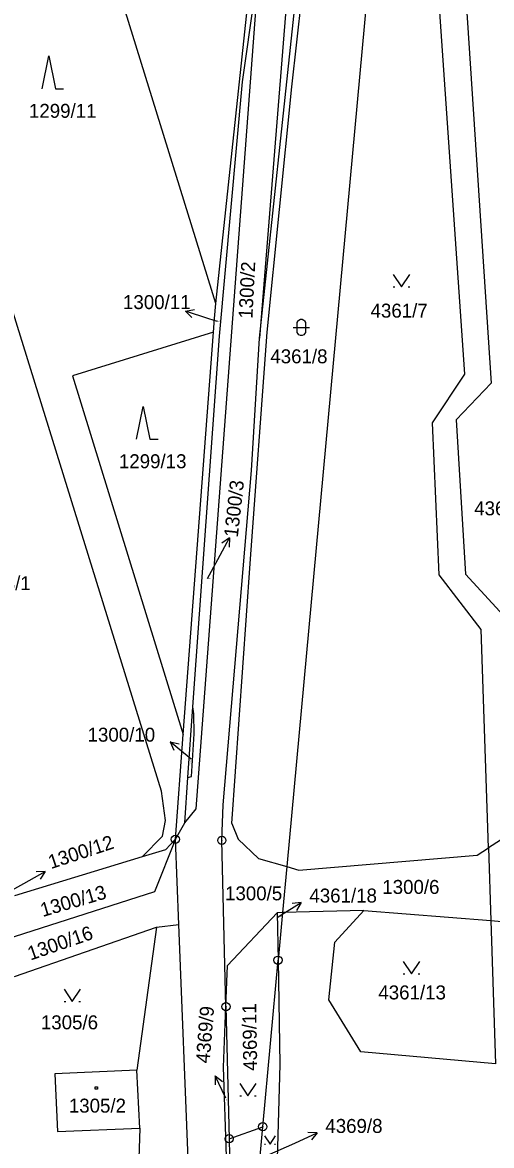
# Model space of a CAD drawing. Extents: x -468021 to -466942, y -1130484 to -1128584.
# Drawn here: x -467123.7 to -467066.6, y -1130231.3 to -1130094.6 of the extents above; entities that cross this region are included whole.
import ezdxf

# ---------------------------------------------------------------- set-up
doc = ezdxf.new("R2010")
doc.units = 0
doc.layers.add('DKM', color=7, linetype='Continuous')

msp = doc.modelspace()

# ---------------------------------------------------------------- linework, layer by layer
at = {"layer": 'DKM'}
for p, q in [((-467089.26, -1130062.62), (-467094.86, -1130133.04)), ((-467090.94, -1130102.44), (-467086.38, -1130061.79)), ((-467100.16, -1130128.83), (-467093.29, -1130063.78)), ((-467079.35, -1130064.75), (-467091.56, -1130197.35)), ((-467071.34, -1130067.61), (-467066.69, -1130138.5)), ((-467069.91, -1130137.4), (-467074.6, -1130068.62)), ((-467100.16, -1130128.83), (-467118.05, -1130070.95)), ((-467102.56, -1130190.31), (-467094.93, -1130087.78)), ((-467096.92, -1130101.82), (-467094.93, -1130087.78)), ((-467094.86, -1130133.04), (-467090.15, -1130088.56)), ((-467121.3, -1130102.68), (-467120.5, -1130098.68)), ((-467120.5, -1130098.68), (-467119.7, -1130102.68)), ((-467099.74, -1130132.8), (-467096.92, -1130101.82)), ((-467119.7, -1130102.68), (-467118.7, -1130102.68)), ((-467093.95, -1130132.3), (-467090.94, -1130102.44)), ((-467106.79, -1130188.17), (-467126.66, -1130124.13)), ((-467078.59, -1130125.28), (-467077.59, -1130126.78)), ((-467077.59, -1130126.78), (-467076.59, -1130125.28)), ((-467078.59, -1130126.78), (-467078.39, -1130126.78)), ((-467076.79, -1130126.78), (-467076.59, -1130126.78)), ((-467103.87, -1130129.73), (-467102.77, -1130129.56)), ((-467100.35, -1130130.65), (-467100.16, -1130128.83)), ((-467101.02, -1130130.66), (-467103.87, -1130129.73)), ((-467103.87, -1130129.73), (-467103.08, -1130130.51)), ((-467099.97, -1130131.01), (-467101.02, -1130130.66)), ((-467100.47, -1130132.29), (-467100.35, -1130130.65)), ((-467090.28, -1130131.12), (-467090.18, -1130130.92)), ((-467090.18, -1130130.92), (-467090.08, -1130130.82)), ((-467090.08, -1130130.82), (-467089.88, -1130130.72)), ((-467089.88, -1130130.72), (-467089.68, -1130130.72)), ((-467089.68, -1130130.72), (-467089.48, -1130130.82)), ((-467089.48, -1130130.82), (-467089.38, -1130130.92)), ((-467089.38, -1130130.92), (-467089.28, -1130131.12)), ((-467100.47, -1130132.29), (-467117.63, -1130137.6)), ((-467104.15, -1130181.28), (-467100.47, -1130132.29)), ((-467095.99, -1130160.47), (-467093.95, -1130132.3)), ((-467090.78, -1130131.72), (-467088.78, -1130131.72)), ((-467090.28, -1130132.32), (-467090.28, -1130131.12)), ((-467090.18, -1130132.52), (-467090.28, -1130132.32)), ((-467089.28, -1130132.32), (-467089.38, -1130132.52)), ((-467089.28, -1130131.12), (-467089.28, -1130132.32)), ((-467102.96, -1130177.92), (-467099.74, -1130132.8)), ((-467095.83, -1130149.13), (-467094.86, -1130133.04)), ((-467090.08, -1130132.62), (-467090.18, -1130132.52)), ((-467089.88, -1130132.72), (-467090.08, -1130132.62)), ((-467089.68, -1130132.72), (-467089.88, -1130132.72)), ((-467089.48, -1130132.62), (-467089.68, -1130132.72)), ((-467089.38, -1130132.52), (-467089.48, -1130132.62)), ((-467117.63, -1130137.6), (-467104.15, -1130181.28)), ((-467073.81, -1130143.35), (-467069.91, -1130137.4)), ((-467066.69, -1130138.5), (-467070.95, -1130142.96)), ((-467109.81, -1130145.34), (-467109.01, -1130141.34)), ((-467109.01, -1130141.34), (-467108.21, -1130145.34)), ((-467073, -1130161.84), (-467073.81, -1130143.35)), ((-467070.95, -1130142.96), (-467069.81, -1130161.77)), ((-467108.21, -1130145.34), (-467107.21, -1130145.34)), ((-467099.3, -1130189.82), (-467095.83, -1130149.13)), ((-467099.94, -1130159.97), (-467098.51, -1130157.33)), ((-467098.51, -1130157.33), (-467099.43, -1130157.97)), ((-467098.51, -1130157.33), (-467098.55, -1130158.45)), ((-467101.2, -1130162.3), (-467099.94, -1130159.97)), ((-467098.24, -1130192.09), (-467095.99, -1130160.47)), ((-467067.91, -1130168.5), (-467073, -1130161.84)), ((-467069.81, -1130161.77), (-467064.69, -1130167.3)), ((-467067.03, -1130195.08), (-467067.91, -1130168.5)), ((-467103.57, -1130186.5), (-467102.96, -1130177.92)), ((-467102.84, -1130178.74), (-467102.96, -1130177.92)), ((-467102.8, -1130181.18), (-467102.84, -1130178.74)), ((-467105.1, -1130194.02), (-467104.15, -1130181.28)), ((-467103.14, -1130186.37), (-467102.8, -1130181.18)), ((-467103.42, -1130184.05), (-467105.73, -1130182.14)), ((-467105.73, -1130182.14), (-467105.28, -1130183.16)), ((-467105.73, -1130182.14), (-467104.64, -1130182.39)), ((-467103.18, -1130184.25), (-467103.42, -1130184.05)), ((-467103.96, -1130192.01), (-467103.57, -1130186.5)), ((-467103.57, -1130186.5), (-467103.14, -1130186.37)), ((-467106.32, -1130191.75), (-467106.79, -1130188.17)), ((-467099.45, -1130194.15), (-467099.3, -1130189.82)), ((-467103.96, -1130192.01), (-467102.56, -1130190.31)), ((-467106.66, -1130193.65), (-467106.32, -1130191.75)), ((-467105.1, -1130194.02), (-467103.96, -1130192.01)), ((-467098.24, -1130192.09), (-467097.46, -1130194.02)), ((-467109.14, -1130196.16), (-467106.66, -1130193.65)), ((-467105.1, -1130194.02), (-467107.63, -1130200.42)), ((-467105.1, -1130194.02), (-467106.31, -1130195.31)), ((-467104.69, -1130204.39), (-467105.1, -1130194.02)), ((-467098.95, -1130214.39), (-467099.45, -1130194.15)), ((-467097.46, -1130194.02), (-467094.98, -1130196.37)), ((-467068.39, -1130195.96), (-467067.03, -1130195.08)), ((-467065.57, -1130194.14), (-467067.03, -1130195.08)), ((-467067.03, -1130195.08), (-467066.74, -1130203.91)), ((-467109.14, -1130196.16), (-467124.68, -1130200.91)), ((-467106.31, -1130195.31), (-467109.14, -1130196.16)), ((-467094.98, -1130196.37), (-467091.56, -1130197.35)), ((-467090.09, -1130197.77), (-467068.39, -1130195.96)), ((-467123.54, -1130199.4), (-467120.92, -1130197.94)), ((-467120.92, -1130197.94), (-467122.04, -1130197.99)), ((-467120.92, -1130197.94), (-467121.55, -1130198.86)), ((-467091.56, -1130197.35), (-467092.07, -1130202.94)), ((-467091.56, -1130197.35), (-467090.09, -1130197.77)), ((-467129.7, -1130202.85), (-467123.54, -1130199.4)), ((-467107.63, -1130200.42), (-467127.88, -1130206.92)), ((-467092.34, -1130203.31), (-467089.8, -1130201.72)), ((-467089.8, -1130201.72), (-467090.91, -1130201.82)), ((-467089.8, -1130201.72), (-467090.38, -1130202.67)), ((-467098.76, -1130209.39), (-467092.71, -1130202.96)), ((-467092.07, -1130202.94), (-467092.71, -1130202.96)), ((-467092.71, -1130202.96), (-467092.61, -1130208.74)), ((-467092.63, -1130203.49), (-467092.34, -1130203.31)), ((-467092.07, -1130202.94), (-467092.61, -1130208.74)), ((-467082.17, -1130202.67), (-467092.07, -1130202.94)), ((-467085.71, -1130206.54), (-467082.17, -1130202.67)), ((-467082.17, -1130202.67), (-467066.74, -1130203.91)), ((-467124.66, -1130210.71), (-467107.4, -1130204.72)), ((-467107.4, -1130204.72), (-467109.77, -1130222.12)), ((-467107.4, -1130204.72), (-467104.69, -1130204.39)), ((-467103.51, -1130233.94), (-467104.69, -1130204.39)), ((-467066.74, -1130203.91), (-467064.44, -1130204.09)), ((-467066.74, -1130203.91), (-467066.16, -1130221.36)), ((-467086.44, -1130213.56), (-467085.71, -1130206.54)), ((-467094.47, -1130229), (-467092.61, -1130208.74)), ((-467092.61, -1130208.74), (-467092.38, -1130221.43)), ((-467077.38, -1130208.89), (-467076.38, -1130210.39)), ((-467076.38, -1130210.39), (-467075.38, -1130208.89)), ((-467098.95, -1130214.39), (-467098.76, -1130209.39)), ((-467077.38, -1130210.39), (-467077.18, -1130210.39)), ((-467075.58, -1130210.39), (-467075.38, -1130210.39)), ((-467118.64, -1130212.25), (-467117.64, -1130213.75)), ((-467117.64, -1130213.75), (-467116.64, -1130212.25)), ((-467118.64, -1130213.75), (-467118.44, -1130213.75)), ((-467116.84, -1130213.75), (-467116.64, -1130213.75)), ((-467099.24, -1130221.77), (-467098.95, -1130214.39)), ((-467098.95, -1130214.39), (-467098.56, -1130230.47)), ((-467082.55, -1130219.9), (-467086.44, -1130213.56)), ((-467066.16, -1130221.36), (-467082.55, -1130219.9)), ((-467109.77, -1130222.12), (-467119.76, -1130222.58)), ((-467119.76, -1130222.58), (-467119.44, -1130229.6)), ((-467109.41, -1130229.17), (-467109.77, -1130222.12)), ((-467098.89, -1130232.61), (-467099.24, -1130221.77)), ((-467092.38, -1130221.43), (-467093.02, -1130243.16)), ((-467100.25, -1130222.8), (-467100.28, -1130223.91)), ((-467098.97, -1130225.51), (-467100.25, -1130222.8)), ((-467100.25, -1130222.8), (-467099.37, -1130223.49)), ((-467097.27, -1130223.73), (-467096.27, -1130225.23)), ((-467096.27, -1130225.23), (-467095.27, -1130223.73)), ((-467114.87, -1130224.13), (-467114.57, -1130224.13)), ((-467114.87, -1130224.43), (-467114.87, -1130224.13)), ((-467114.57, -1130224.43), (-467114.87, -1130224.43)), ((-467114.57, -1130224.13), (-467114.57, -1130224.43)), ((-467097.27, -1130225.23), (-467097.07, -1130225.23)), ((-467095.47, -1130225.23), (-467095.27, -1130225.23)), ((-467119.44, -1130229.6), (-467109.41, -1130229.17)), ((-467109.41, -1130229.17), (-467109.56, -1130232.87)), ((-467098.56, -1130230.47), (-467094.47, -1130229)), ((-467095.08, -1130235.6), (-467094.47, -1130229)), ((-467098.56, -1130230.47), (-467098.51, -1130232.5)), ((-467094.25, -1130230.11), (-467093.58, -1130231.12)), ((-467093.58, -1130231.12), (-467092.91, -1130230.11)), ((-467090.59, -1130230.99), (-467087.85, -1130229.76)), ((-467087.85, -1130229.76), (-467088.97, -1130229.71)), ((-467087.85, -1130229.76), (-467088.56, -1130230.62)), ((-467094.25, -1130231.12), (-467094.12, -1130231.12)), ((-467093.96, -1130232.51), (-467090.59, -1130230.99)), ((-467093.04, -1130231.12), (-467092.91, -1130231.12))]:
    msp.add_line(p, q, dxfattribs=at)
for centre, radius in [((-467105.1, -1130194.02), 0.5), ((-467099.45, -1130194.15), 0.5), ((-467105.1, -1130194.02), 0.01), ((-467099.45, -1130194.15), 0.01), ((-467092.61, -1130208.74), 0.5), ((-467092.61, -1130208.74), 0.01), ((-467098.95, -1130214.39), 0.5), ((-467098.95, -1130214.39), 0.01), ((-467094.47, -1130229), 0.5), ((-467094.47, -1130229), 0.01), ((-467098.56, -1130230.47), 0.5), ((-467098.56, -1130230.47), 0.01)]:
    msp.add_circle(centre, radius, dxfattribs=at)

# ---------------------------------------------------------------- texts
for s, height, p in [('1299/11', 1.7, (-467122.91, -1130106.21)), ('1300/11', 1.7, (-467111.47, -1130129.49)), ('4361/7', 1.7, (-467081.36, -1130130.53)), ('1300/11', 0.1, (-467100.22, -1130131.01)), ('4361/8', 1.7, (-467093.55, -1130136.09)), ('1299/13', 1.7, (-467111.97, -1130148.86)), ('4361/3', 1.7, (-467068.75, -1130154.59)), ('1298/1', 1.7, (-467129.65, -1130163.7)), ('1300/3', 0.1, (-467101.2, -1130162.3)), ('1300/10', 1.7, (-467115.78, -1130182.14)), ('1300/6', 1.7, (-467079.93, -1130200.67)), ('1300/5', 1.7, (-467099.06, -1130201.45)), ('4361/18', 1.7, (-467088.8, -1130201.72)), ('4361/18', 0.1, (-467092.63, -1130203.49)), ('4361/13', 1.7, (-467080.41, -1130213.51)), ('1305/6', 1.7, (-467121.46, -1130217.15)), ('1305/2', 1.7, (-467118.06, -1130227.29)), ('4369/8', 1.7, (-467086.86, -1130229.76))]:
    msp.add_text(s, height=height, dxfattribs=at).set_placement(p)
for s, height, rotation, p in [('1300/2', 1.7, 87.1015, (-467095.73, -1130130.69)), ('1300/3', 1.7, 83.6598, (-467097.51, -1130157.33)), ('1300/10', 0.1, 270, (-467103.26, -1130184.35)), ('1300/12', 1.7, 18.2251, (-467120.24, -1130197.66)), ('1300/13', 1.7, 16.2778, (-467121.24, -1130203.49)), ('1300/16', 1.7, 19.0811, (-467122.73, -1130208.79)), ('4369/9', 1.7, 85.3707, (-467100.94, -1130221.33)), ('4369/11', 1.7, 90.9284, (-467095.14, -1130222.19)), ('4369/9', 0.1, 278.9726, (-467098.97, -1130225.51))]:
    msp.add_text(s, height=height, rotation=rotation, dxfattribs=at).set_placement(p)

doc.saveas('drawing.dxf')
